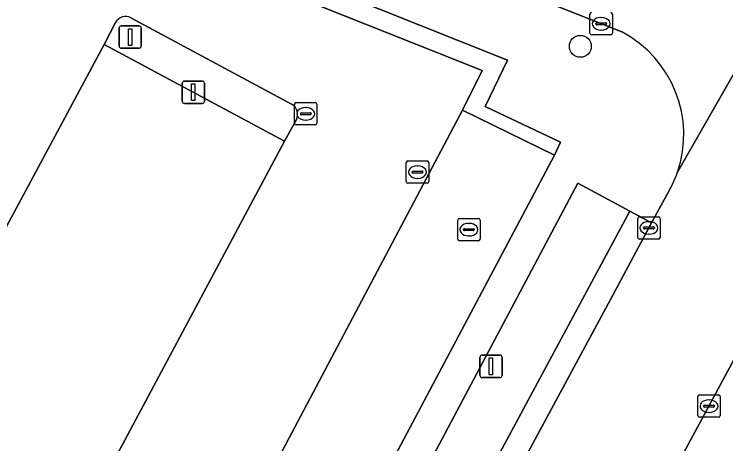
# Model space of a CAD drawing. Extents: x 159489 to 160304, y 383825 to 384531.
# Drawn here: x 159929.76 to 159961.53, y 384025.04 to 384044.23 of the extents above; entities that cross this region are included whole.
import ezdxf

# ---------------------------------------------------------------- set-up
doc = ezdxf.new("R2010")
doc.units = 0
for name, color, linetype in [('IMGEO_Afsluitpaal', 7, 'Continuous'), ('IMGEO_Boom', 7, 'Continuous'), ('IMGEO_Groenvoorziening', 7, 'Continuous'), ('IMGEO_Haag', 7, 'Continuous'), ('IMGEO_Kolk', 7, 'Continuous'), ('IMGEO_Lichtmast', 7, 'Continuous'), ('IMGEO_Muur', 7, 'Continuous'), ('IMGEO_Parkeervlak_open', 7, 'Continuous'), ('IMGEO_Rijbaan_lokaal_gesloten', 7, 'Continuous'), ('IMGEO_Rijbaan_lokaal_open', 7, 'Continuous'), ('IMGEO_Rioolput', 7, 'Continuous'), ('IMGEO_Voetpad_open', 7, 'Continuous')]:
    doc.layers.add(name, color=color, linetype=linetype)

msp = doc.modelspace()

# ---------------------------------------------------------------- linework, layer by layer
at = {"layer": 'IMGEO_Afsluitpaal'}
for p, q in [((159934.444, 384042.81), (159934.444, 384043.61)), ((159934.444, 384043.61), (159934.444, 384042.81)), ((159934.544, 384043.71), (159935.334, 384043.71)), ((159935.334, 384043.71), (159934.544, 384043.71)), ((159935.434, 384043.61), (159935.434, 384042.81)), ((159935.434, 384042.81), (159935.434, 384043.61)), ((159935.334, 384042.71), (159934.544, 384042.71)), ((159934.544, 384042.71), (159935.334, 384042.71))]:
    msp.add_line(p, q, dxfattribs=at)
msp.add_lwpolyline([(159934.864, 384043.585), (159935.014, 384043.585), (159935.014, 384042.835), (159934.864, 384042.835), (159934.864, 384043.585)], dxfattribs=at)
for centre, start, end in [((159934.544, 384043.61), 90, 180), ((159934.544, 384043.61), 90, 180), ((159935.334, 384043.61), 0, 90), ((159935.334, 384043.61), 360, 90), ((159934.544, 384042.81), 180, 270), ((159934.544, 384042.81), 180, 270), ((159935.334, 384042.81), 270, 0), ((159935.334, 384042.81), 270, 0)]:
    msp.add_arc(centre, 0.1, start, end, dxfattribs=at)
at = {"layer": 'IMGEO_Boom'}
msp.add_circle((159955.038, 384042.795), 0.489, dxfattribs=at)
at = {"layer": 'IMGEO_Groenvoorziening'}
msp.add_lwpolyline([(159907.63, 384059.764), (159897.125, 384065.394), (159896.701, 384064.643), (159906.699, 384059.247), (159930.832, 384049.607), (159950.655, 384041.723), (159949.785, 384039.937), (159953.879, 384037.932), (159954.146, 384038.516), (159950.785, 384040.101), (159951.788, 384042.173), (159942.119, 384046.056)], close=True, dxfattribs=at)
for points in [[(159942.146, 384040.215), (159934.974, 384044.069)], [(159934.291, 384043.864), (159933.774, 384042.879), (159941.823, 384038.563), (159942.361, 384039.522)], [(159957.247, 384035.433), (159954.923, 384036.684), (159944.622, 384017.253), (159943.829, 384015.76), (159935.459, 384000), (159930.506, 383990.674), (159932.203, 383991.204)], [(159934.742, 383993.562), (159957.247, 384035.433)], [(159956.485, 384031.679), (159958.224, 384034.907), (159957.247, 384035.433), (159934.742, 383993.562)], [(159935.597, 383992.883), (159947.012, 384014.083), (159947.813, 384015.572), (159956.485, 384031.679)]]:
    msp.add_lwpolyline(points, dxfattribs=at)
for centre, radius, start, end in [((159934.733, 384043.632), 0.499, 61.0884, 152.3254), ((159941.9, 384039.759), 0.519, 332.8411, 61.6314)]:
    msp.add_arc(centre, radius, start, end, dxfattribs=at)
at = {"layer": 'IMGEO_Haag'}
msp.add_lwpolyline([(159907.63, 384059.764), (159897.125, 384065.394), (159896.701, 384064.643), (159906.699, 384059.247), (159930.832, 384049.607), (159950.655, 384041.723), (159949.785, 384039.937), (159953.879, 384037.932), (159954.146, 384038.516), (159950.785, 384040.101), (159951.788, 384042.173), (159942.119, 384046.056)], close=True, dxfattribs=at)
for points in [[(159942.146, 384040.215), (159934.974, 384044.069)], [(159934.291, 384043.864), (159933.774, 384042.879), (159941.823, 384038.563), (159942.361, 384039.522)], [(159947.012, 384014.083), (159947.813, 384015.572), (159956.485, 384031.679), (159958.224, 384034.907), (159957.247, 384035.433), (159934.742, 383993.562)]]:
    msp.add_lwpolyline(points, dxfattribs=at)
for centre, radius, start, end in [((159934.733, 384043.632), 0.499, 61.0884, 152.3254), ((159941.9, 384039.759), 0.519, 332.8411, 61.6314)]:
    msp.add_arc(centre, radius, start, end, dxfattribs=at)
at = {"layer": 'IMGEO_Kolk'}
for p, q in [((159955.469, 384043.379), (159955.469, 384044.231)), ((159955.957, 384044.085), (159955.982, 384044.085)), ((159956.47, 384044.231), (159956.47, 384043.379)), ((159955.728, 384043.799), (159955.728, 384043.811)), ((159956.166, 384043.762), (159955.768, 384043.762)), ((159955.771, 384043.848), (159956.169, 384043.848)), ((159956.212, 384043.811), (159956.212, 384043.799)), ((159955.98, 384043.525), (159955.955, 384043.525)), ((159956.396, 384043.305), (159955.544, 384043.305)), ((159942.354, 384040.282), (159943.206, 384040.282)), ((159942.279, 384039.356), (159942.279, 384040.208)), ((159942.767, 384040.062), (159942.792, 384040.062)), ((159943.28, 384040.208), (159943.28, 384039.356)), ((159942.538, 384039.776), (159942.538, 384039.788)), ((159942.976, 384039.739), (159942.578, 384039.739)), ((159942.581, 384039.825), (159942.979, 384039.825)), ((159943.022, 384039.788), (159943.022, 384039.776)), ((159943.206, 384039.282), (159942.354, 384039.282)), ((159942.79, 384039.502), (159942.765, 384039.502)), ((159947.344, 384037.675), (159948.196, 384037.675)), ((159947.269, 384036.749), (159947.269, 384037.601)), ((159947.757, 384037.455), (159947.782, 384037.455)), ((159948.27, 384037.601), (159948.27, 384036.749)), ((159947.528, 384037.169), (159947.528, 384037.181)), ((159947.966, 384037.132), (159947.568, 384037.132)), ((159947.571, 384037.218), (159947.969, 384037.218)), ((159948.012, 384037.181), (159948.012, 384037.169)), ((159947.78, 384036.895), (159947.755, 384036.895)), ((159948.196, 384036.675), (159947.344, 384036.675)), ((159957.676, 384035.181), (159958.528, 384035.181)), ((159957.601, 384034.255), (159957.601, 384035.107)), ((159958.089, 384034.961), (159958.114, 384034.961)), ((159958.602, 384035.107), (159958.602, 384034.255)), ((159957.86, 384034.675), (159957.86, 384034.687)), ((159958.298, 384034.638), (159957.9, 384034.638)), ((159957.903, 384034.724), (159958.301, 384034.724)), ((159958.344, 384034.687), (159958.344, 384034.675)), ((159958.528, 384034.181), (159957.676, 384034.181)), ((159958.112, 384034.401), (159958.087, 384034.401)), ((159960.359, 384027.218), (159961.211, 384027.218)), ((159960.284, 384026.292), (159960.284, 384027.144)), ((159960.772, 384026.998), (159960.797, 384026.998)), ((159961.285, 384027.144), (159961.285, 384026.292)), ((159960.543, 384026.712), (159960.543, 384026.724)), ((159960.981, 384026.675), (159960.583, 384026.675)), ((159960.586, 384026.761), (159960.984, 384026.761)), ((159961.027, 384026.724), (159961.027, 384026.712)), ((159960.795, 384026.438), (159960.77, 384026.438)), ((159961.211, 384026.218), (159960.359, 384026.218))]:
    msp.add_line(p, q, dxfattribs=at)
for points in [[(159955.469, 384043.379), (159955.469, 384044.231)], [(159956.47, 384044.231), (159956.47, 384043.379)], [(159956.396, 384043.305), (159955.544, 384043.305)], [(159942.354, 384040.282), (159943.206, 384040.282)], [(159942.279, 384039.356), (159942.279, 384040.208)], [(159943.28, 384040.208), (159943.28, 384039.356)], [(159943.206, 384039.282), (159942.354, 384039.282)], [(159947.344, 384037.675), (159948.196, 384037.675)], [(159947.269, 384036.749), (159947.269, 384037.601)], [(159948.27, 384037.601), (159948.27, 384036.749)], [(159948.196, 384036.675), (159947.344, 384036.675)], [(159957.676, 384035.181), (159958.528, 384035.181)], [(159957.601, 384034.255), (159957.601, 384035.107)], [(159958.602, 384035.107), (159958.602, 384034.255)], [(159958.528, 384034.181), (159957.676, 384034.181)], [(159960.359, 384027.218), (159961.211, 384027.218)], [(159960.284, 384026.292), (159960.284, 384027.144)], [(159961.285, 384027.144), (159961.285, 384026.292)], [(159961.211, 384026.218), (159960.359, 384026.218)]]:
    msp.add_lwpolyline(points, dxfattribs=at)
for centre, radius, start, end in [((159955.546, 384044.229), 0.0765, 91.552, 178.448), ((159955.546, 384044.229), 0.0765, 91.552, 178.448), ((159956.394, 384044.229), 0.0765, 1.552, 88.448), ((159956.394, 384044.229), 0.0765, 1.552, 88.448), ((159955.768, 384043.808), 0.0403, 85.8775, 175.7526), ((159955.765, 384043.798), 0.0366, 178.938, 274.7102), ((159956.169, 384043.805), 0.043, 264.8664, 352.4533), ((159956.173, 384043.81), 0.0386, 1.7309, 96.639), ((159955.546, 384043.381), 0.0765, 181.552, 268.448), ((159955.546, 384043.381), 0.0765, 181.552, 268.448), ((159956.394, 384043.381), 0.0765, 271.552, 358.448), ((159956.394, 384043.381), 0.0765, 271.552, 358.448), ((159942.356, 384040.206), 0.0765, 91.552, 178.448), ((159942.356, 384040.206), 0.0765, 91.552, 178.448), ((159943.204, 384040.206), 0.0765, 1.552, 88.448), ((159943.204, 384040.206), 0.0765, 1.552, 88.448), ((159942.578, 384039.785), 0.0403, 85.8775, 175.7526), ((159942.575, 384039.775), 0.0366, 178.938, 274.7102), ((159942.979, 384039.782), 0.043, 264.8664, 352.4533), ((159942.983, 384039.787), 0.0386, 1.7309, 96.639), ((159942.356, 384039.358), 0.0765, 181.552, 268.448), ((159942.356, 384039.358), 0.0765, 181.552, 268.448), ((159943.204, 384039.358), 0.0765, 271.552, 358.448), ((159943.204, 384039.358), 0.0765, 271.552, 358.448), ((159947.346, 384037.599), 0.0765, 91.552, 178.448), ((159947.346, 384037.599), 0.0765, 91.552, 178.448), ((159948.194, 384037.599), 0.0765, 1.552, 88.448), ((159948.194, 384037.599), 0.0765, 1.552, 88.448), ((159947.568, 384037.178), 0.0403, 85.8775, 175.7526), ((159947.565, 384037.168), 0.0366, 178.938, 274.7102), ((159947.969, 384037.175), 0.043, 264.8664, 352.4533), ((159947.973, 384037.18), 0.0386, 1.7309, 96.639), ((159947.346, 384036.751), 0.0765, 181.552, 268.448), ((159947.346, 384036.751), 0.0765, 181.552, 268.448), ((159948.194, 384036.751), 0.0765, 271.552, 358.448), ((159948.194, 384036.751), 0.0765, 271.552, 358.448), ((159957.678, 384035.105), 0.0765, 91.552, 178.448), ((159957.678, 384035.105), 0.0765, 91.552, 178.448), ((159958.526, 384035.105), 0.0765, 1.552, 88.448), ((159958.526, 384035.105), 0.0765, 1.552, 88.448), ((159957.9, 384034.684), 0.0403, 85.8775, 175.7526), ((159957.897, 384034.674), 0.0366, 178.938, 274.7102), ((159958.301, 384034.681), 0.043, 264.8664, 352.4533), ((159958.305, 384034.686), 0.0386, 1.7309, 96.639), ((159957.678, 384034.257), 0.0765, 181.552, 268.448), ((159957.678, 384034.257), 0.0765, 181.552, 268.448), ((159958.526, 384034.257), 0.0765, 271.552, 358.448), ((159958.526, 384034.257), 0.0765, 271.552, 358.448), ((159960.361, 384027.142), 0.0765, 91.552, 178.448), ((159960.361, 384027.142), 0.0765, 91.552, 178.448), ((159961.209, 384027.142), 0.0765, 1.552, 88.448), ((159961.209, 384027.142), 0.0765, 1.552, 88.448), ((159960.583, 384026.721), 0.0403, 85.8775, 175.7526), ((159960.58, 384026.711), 0.0366, 178.938, 274.7102), ((159960.984, 384026.718), 0.043, 264.8664, 352.4533), ((159960.988, 384026.723), 0.0386, 1.7309, 96.639), ((159960.361, 384026.294), 0.0765, 181.552, 268.448), ((159960.361, 384026.294), 0.0765, 181.552, 268.448), ((159961.209, 384026.294), 0.0765, 271.552, 358.448), ((159961.209, 384026.294), 0.0765, 271.552, 358.448)]:
    msp.add_arc(centre, radius, start, end, dxfattribs=at)
for centre, major_axis, ratio, start_param, end_param in [((159955.956, 384043.805), (-0.387, 0.002), 0.722429, 4.712389, 7.853982), ((159955.981, 384043.805), (-0.39, 0.002), 0.717154, 1.570796, 4.712389), ((159942.766, 384039.782), (-0.387, 0.002), 0.722429, 4.712389, 7.853982), ((159942.791, 384039.782), (-0.39, 0.002), 0.717154, 1.570796, 4.712389), ((159947.756, 384037.175), (-0.387, 0.002), 0.722429, 4.712389, 7.853982), ((159947.781, 384037.175), (-0.39, 0.002), 0.717154, 1.570796, 4.712389), ((159958.088, 384034.681), (-0.387, 0.002), 0.722429, 4.712389, 7.853982), ((159958.113, 384034.681), (-0.39, 0.002), 0.717154, 1.570796, 4.712389), ((159960.771, 384026.718), (-0.387, 0.002), 0.722429, 4.712389, 7.853982), ((159960.796, 384026.718), (-0.39, 0.002), 0.717154, 1.570796, 4.712389)]:
    msp.add_ellipse(centre, major_axis=major_axis, ratio=ratio, start_param=start_param, end_param=end_param, dxfattribs=at)
at = {"layer": 'IMGEO_Lichtmast'}
for p, q in [((159937.362, 384041.244), (159938.152, 384041.244)), ((159938.152, 384041.244), (159937.362, 384041.244)), ((159937.262, 384040.344), (159937.262, 384041.144)), ((159937.262, 384041.144), (159937.262, 384040.344)), ((159938.252, 384041.144), (159938.252, 384040.344)), ((159938.252, 384040.344), (159938.252, 384041.144)), ((159938.152, 384040.244), (159937.362, 384040.244)), ((159937.362, 384040.244), (159938.152, 384040.244)), ((159950.552, 384028.096), (159950.552, 384028.896)), ((159950.552, 384028.896), (159950.552, 384028.096)), ((159950.652, 384028.996), (159951.442, 384028.996)), ((159951.442, 384028.996), (159950.652, 384028.996)), ((159951.542, 384028.896), (159951.542, 384028.096)), ((159951.542, 384028.096), (159951.542, 384028.896)), ((159951.442, 384027.996), (159950.652, 384027.996)), ((159950.652, 384027.996), (159951.442, 384027.996))]:
    msp.add_line(p, q, dxfattribs=at)
for points in [[(159937.682, 384041.119), (159937.832, 384041.119), (159937.832, 384040.369), (159937.682, 384040.369), (159937.682, 384041.119)], [(159950.972, 384028.871), (159951.122, 384028.871), (159951.122, 384028.121), (159950.972, 384028.121), (159950.972, 384028.871)]]:
    msp.add_lwpolyline(points, dxfattribs=at)
for centre, start, end in [((159937.362, 384041.144), 90, 180), ((159937.362, 384041.144), 90, 180), ((159938.152, 384041.144), 0, 90), ((159938.152, 384041.144), 360, 90), ((159937.362, 384040.344), 180, 270), ((159937.362, 384040.344), 180, 270), ((159938.152, 384040.344), 270, 0), ((159938.152, 384040.344), 270, 0), ((159950.652, 384028.896), 90, 180), ((159950.652, 384028.896), 90, 180), ((159951.442, 384028.896), 0, 90), ((159951.442, 384028.896), 360, 90), ((159950.652, 384028.096), 180, 270), ((159950.652, 384028.096), 180, 270), ((159951.442, 384028.096), 270, 0), ((159951.442, 384028.096), 270, 0)]:
    msp.add_arc(centre, 0.1, start, end, dxfattribs=at)
at = {"layer": 'IMGEO_Muur'}
for points in [[(159950.655, 384041.723), (159930.832, 384049.607)], [(159949.785, 384039.937), (159950.655, 384041.723)], [(159941.724, 384014.992), (159953.879, 384037.932), (159949.785, 384039.937)]]:
    msp.add_lwpolyline(points, dxfattribs=at)
at = {"layer": 'IMGEO_Parkeervlak_open'}
for points in [[(159910.91, 384000.255), (159919.043, 383995.888), (159941.823, 384038.563), (159933.774, 384042.879)], [(159928.944, 383990.885), (159941.724, 384014.992), (159953.879, 384037.932), (159949.785, 384039.937), (159924.848, 383992.806), (159925.832, 383992.264)]]:
    msp.add_lwpolyline(points, close=True, dxfattribs=at)
at = {"layer": 'IMGEO_Rijbaan_lokaal_gesloten'}
for points in [[(159920.135, 384063.9), (159911.385, 384067.372), (159902.185, 384072.3), (159900.235, 384073.345), (159859.316, 384095.263), (159856.746, 384096.64), (159854.136, 384091.803), (159909.127, 384062.354), (159956.89, 384043.441)], [(159972.072, 384047.997), (159972.563, 384048.752), (159967.463, 384051.458), (159966.672, 384049.958), (159959.376, 384037.169)], [(159959.376, 384037.169), (159966.672, 384049.958)], [(159958.88, 384036.126), (159958.224, 384034.907), (159956.485, 384031.679), (159947.813, 384015.572), (159947.012, 384014.083), (159935.597, 383992.883), (159932.765, 383987.623), (159929.714, 383982.008), (159928.455, 383979.636), (159919.559, 383963.042), (159916.006, 383956.435), (159922.683, 383952.904), (159923.566, 383956.288), (159924.969, 383960.132), (159930.308, 383970.078), (159934.777, 383978.413), (159935.272, 383979.336), (159938.204, 383984.805), (159939.108, 383986.438), (159957.072, 384019.83), (159962.326, 384029.596)]]:
    msp.add_lwpolyline(points, dxfattribs=at)
for centre, radius, start, end in [((159954.48, 384038.857), 5.179, 340.9795, 62.2637), ((159954.435, 384038.879), 5.228, 328.2255, 340.9075)]:
    msp.add_arc(centre, radius, start, end, dxfattribs=at)
at = {"layer": 'IMGEO_Rijbaan_lokaal_open'}
for points in [[(159924.166, 383992.613), (159924.407, 383993.048), (159924.848, 383992.806), (159949.785, 384039.937), (159950.655, 384041.723), (159930.832, 384049.607), (159906.699, 384059.247), (159896.701, 384064.643), (159897.125, 384065.394), (159895.181, 384066.435), (159894.767, 384065.643), (159861.826, 384083.349), (159860.731, 384081.261), (159820.795, 384009.203), (159827.743, 384004.781), (159829.246, 384003.895), (159829.923, 384003.496), (159832.481, 384002.124)], [(159934.974, 384044.069), (159942.146, 384040.215)], [(159910.654, 383999.799), (159910.91, 384000.255), (159933.774, 384042.879), (159934.291, 384043.864)], [(159942.361, 384039.522), (159941.823, 384038.563), (159919.043, 383995.888), (159918.837, 383995.488)]]:
    msp.add_lwpolyline(points, dxfattribs=at)
for centre, radius, start, end in [((159934.733, 384043.632), 0.499, 61.0884, 152.3254), ((159941.9, 384039.759), 0.519, 332.8411, 61.6314)]:
    msp.add_arc(centre, radius, start, end, dxfattribs=at)
at = {"layer": 'IMGEO_Rioolput'}
for p, q in [((159949.562, 384034.179), (159949.562, 384035.031)), ((159949.637, 384035.105), (159950.489, 384035.105)), ((159950.05, 384034.885), (159950.075, 384034.885)), ((159950.563, 384035.031), (159950.563, 384034.179)), ((159949.821, 384034.599), (159949.821, 384034.611)), ((159950.259, 384034.562), (159949.861, 384034.562)), ((159949.864, 384034.648), (159950.262, 384034.648)), ((159950.305, 384034.611), (159950.305, 384034.599)), ((159950.073, 384034.325), (159950.048, 384034.325)), ((159950.489, 384034.105), (159949.637, 384034.105))]:
    msp.add_line(p, q, dxfattribs=at)
for points in [[(159949.562, 384034.179), (159949.562, 384035.031)], [(159949.637, 384035.105), (159950.489, 384035.105)], [(159950.563, 384035.031), (159950.563, 384034.179)], [(159950.489, 384034.105), (159949.637, 384034.105)]]:
    msp.add_lwpolyline(points, dxfattribs=at)
for centre, radius, start, end in [((159949.639, 384035.029), 0.0765, 91.552, 178.448), ((159949.639, 384035.029), 0.0765, 91.552, 178.448), ((159950.487, 384035.029), 0.0765, 1.552, 88.448), ((159950.487, 384035.029), 0.0765, 1.552, 88.448), ((159949.861, 384034.608), 0.0403, 85.8775, 175.7526), ((159949.858, 384034.598), 0.0366, 178.938, 274.7102), ((159950.262, 384034.605), 0.043, 264.8664, 352.4533), ((159950.266, 384034.61), 0.0386, 1.7309, 96.639), ((159949.639, 384034.181), 0.0765, 181.552, 268.448), ((159949.639, 384034.181), 0.0765, 181.552, 268.448), ((159950.487, 384034.181), 0.0765, 271.552, 358.448), ((159950.487, 384034.181), 0.0765, 271.552, 358.448)]:
    msp.add_arc(centre, radius, start, end, dxfattribs=at)
for centre, major_axis, ratio, start_param, end_param in [((159950.049, 384034.605), (-0.387, 0.002), 0.722429, 4.712389, 7.853982), ((159950.074, 384034.605), (-0.39, 0.002), 0.717154, 1.570796, 4.712389)]:
    msp.add_ellipse(centre, major_axis=major_axis, ratio=ratio, start_param=start_param, end_param=end_param, dxfattribs=at)
at = {"layer": 'IMGEO_Voetpad_open'}
for points in [[(159854.136, 384091.803), (159852.694, 384089.13), (159855.048, 384087.89), (159855.881, 384087.451), (159852.176, 384080.661), (159853.355, 384080.02), (159853.831, 384079.76), (159856.005, 384083.747), (159860.731, 384081.261), (159861.826, 384083.349), (159857.071, 384085.929), (159857.441, 384086.608), (159895.181, 384066.435), (159897.125, 384065.394), (159907.63, 384059.764), (159942.119, 384046.056), (159951.788, 384042.173), (159950.785, 384040.101), (159954.146, 384038.516), (159953.879, 384037.932), (159941.724, 384014.992), (159928.944, 383990.885), (159928.493, 383990.017)], [(159956.89, 384043.441), (159909.127, 384062.354), (159854.136, 384091.803)], [(159930.06, 383989.834), (159930.506, 383990.674), (159935.459, 384000), (159943.829, 384015.76), (159944.622, 384017.253), (159954.923, 384036.684), (159957.247, 384035.433), (159958.224, 384034.907), (159958.88, 384036.126)], [(159962.326, 384029.596), (159957.072, 384019.83), (159939.108, 383986.438)]]:
    msp.add_lwpolyline(points, dxfattribs=at)
for centre, radius, start, end in [((159954.48, 384038.857), 5.179, 340.9795, 62.2637), ((159954.435, 384038.879), 5.228, 328.2255, 340.9075)]:
    msp.add_arc(centre, radius, start, end, dxfattribs=at)

doc.saveas('drawing.dxf')
